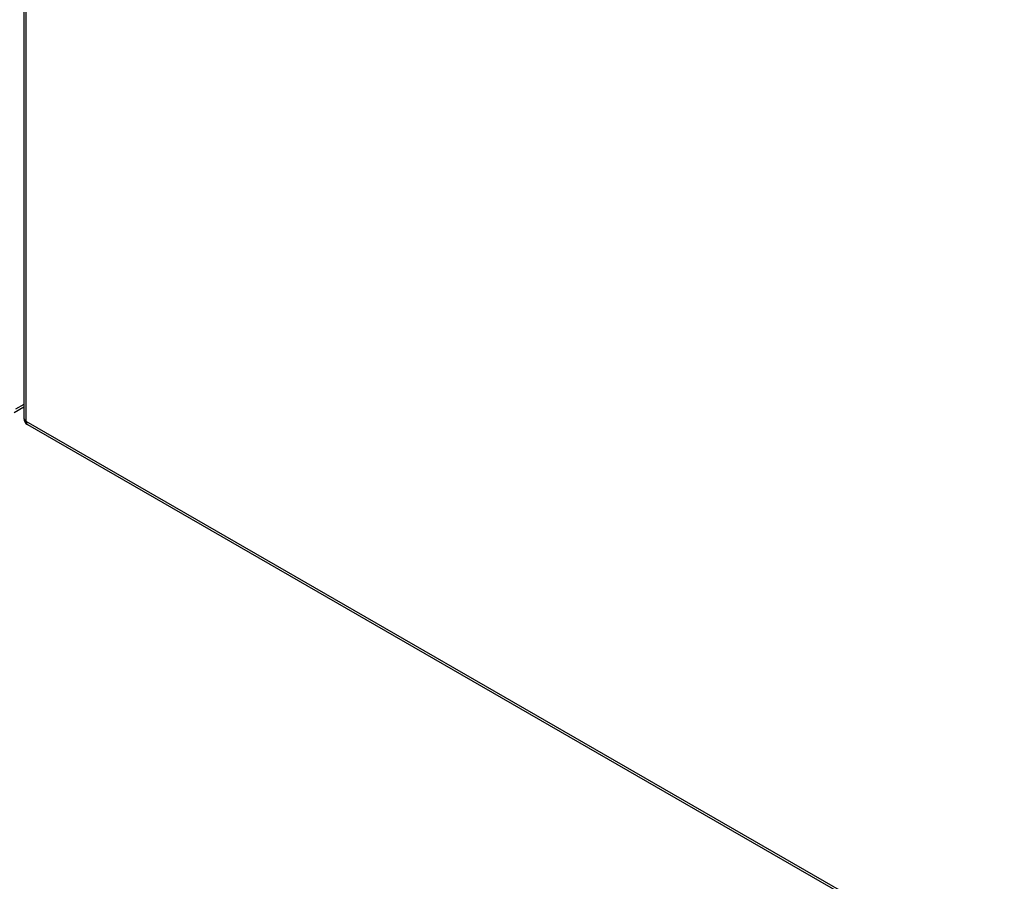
# Model space of a CAD drawing. Header units: inches. Extents: x 20 to 683, y 61 to 320.
# Tile 333 of 376: x 632 to 645, y 248 to 259. Entities that reach past the tile are written whole.
import ezdxf

# ---------------------------------------------------------------- set-up
doc = ezdxf.new("R2010")
doc.units = ezdxf.units.IN
doc.header["$MEASUREMENT"] = 0
doc.layers.add('Visible Edges(ANSI)', color=7, linetype='Continuous', lineweight=25)
doc.layers.add('Visible Tangent Edges(ANSI)', color=7, linetype='Continuous', lineweight=25)

msp = doc.modelspace()

# ---------------------------------------------------------------- linework, layer by layer
at = {"layer": 'Visible Edges(ANSI)'}
for p, q in [((631.796, 285.553), (631.796, 253.898)), ((631.665, 253.973), (631.796, 254.048)), ((631.846, 253.812), (682.478, 224.655))]:
    msp.add_line(p, q, dxfattribs=at)
msp.add_arc((631.895, 253.898), 0.099, 180, 240.064, dxfattribs=at)
at = {"layer": 'Visible Tangent Edges(ANSI)'}
for p, q in [((631.825, 285.513), (631.825, 253.858)), ((631.796, 254.082), (631.686, 254.018)), ((631.825, 253.858), (682.458, 224.7))]:
    msp.add_line(p, q, dxfattribs=at)
for major_axis, ratio, start_param, end_param in [((-0.099, 0), 0.575862, 0, 0.785398), ((-0.0494, -0.0858), 0.578093, 5.495853, 6.283185)]:
    msp.add_ellipse((631.895, 253.898), major_axis=major_axis, ratio=ratio, start_param=start_param, end_param=end_param, dxfattribs=at)

doc.saveas('drawing.dxf')
